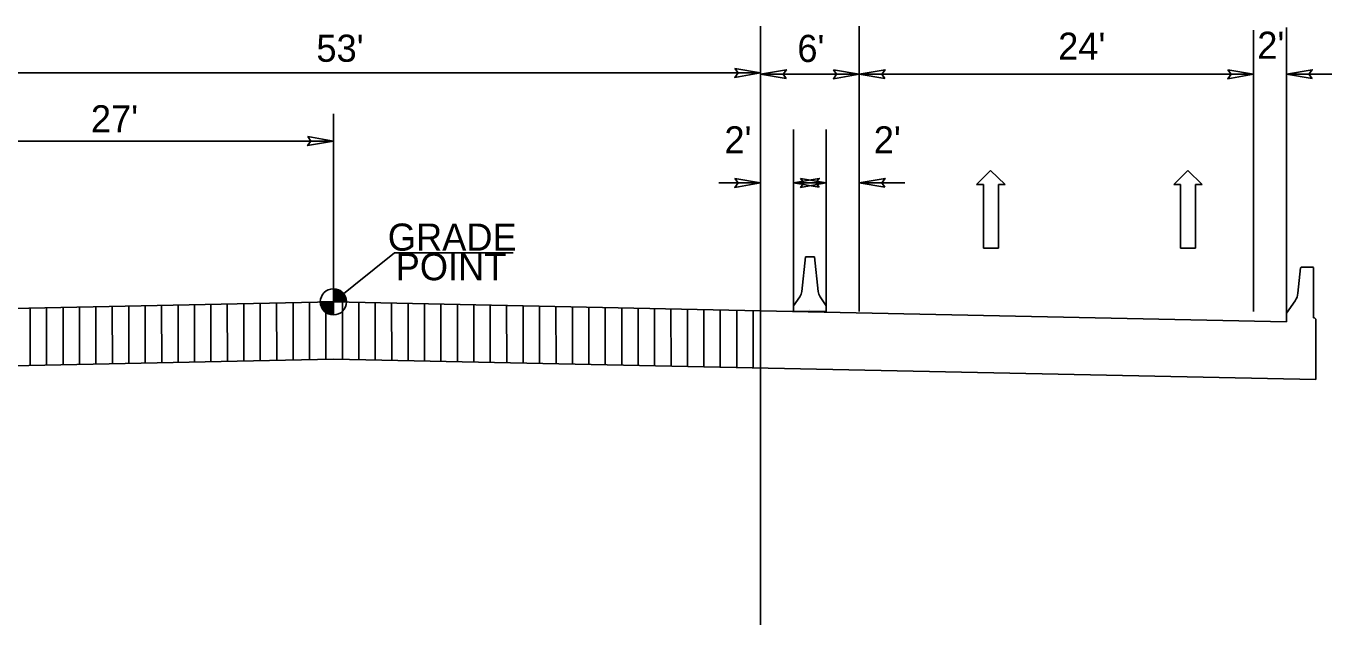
# Model space of a CAD drawing. Extents: x 2241081 to 2251104, y 658534 to 663427.
# Drawn here: x 2246330.3 to 2246687.9, y 660065.4 to 660229.3 of the extents above; entities that cross this region are included whole.
import ezdxf

# ---------------------------------------------------------------- set-up
doc = ezdxf.new("R2010")
doc.units = 0
for name, color, linetype in [('Prop Dimension', 7, 'Continuous'), ('Prop Dimension Text', 7, 'Continuous'), ('Prop Lane Arrow CELL', 7, 'Continuous'), ('Prop Roadway Bridge', 7, 'Continuous'), ('Typical Grade Point Symbol CELL', 7, 'Continuous'), ('Typical Median Barrier CELL', 7, 'Continuous'), ('Typical Terminator CELL', 7, 'Continuous'), ('Typical Text Grade Point CELL', 7, 'Continuous')]:
    doc.layers.add(name, color=color, linetype=linetype)

msp = doc.modelspace()

# ---------------------------------------------------------------- linework, layer by layer
at = {"layer": 'Prop Dimension'}
for p, q in [((2246531.42, 660151.24), (2246531.42, 660229.34)), ((2246558.42, 660163.75), (2246558.42, 660229.34)), ((2246675.42, 660150.87), (2246675.42, 660228.97)), ((2246540.42, 660163.75), (2246540.42, 660201.07)), ((2246549.42, 660163.75), (2246549.42, 660201.07))]:
    msp.add_line(p, q, dxfattribs=at)
at = {"layer": 'Prop Dimension Text'}
for p, q in [((2246558.42, 660151.24), (2246558.42, 660228.22)), ((2246666.42, 660151.24), (2246666.42, 660228.22)), ((2246531.42, 660216.54), (2246292.92, 660216.54)), ((2246558.42, 660216.17), (2246531.42, 660216.17)), ((2246666.42, 660216.17), (2246558.42, 660216.17)), ((2246675.42, 660216.17), (2246687.88, 660216.17)), ((2246414.42, 660153.86), (2246414.42, 660205.36)), ((2246292.92, 660197.89), (2246414.42, 660197.89)), ((2246540.42, 660151.8), (2246540.42, 660194.14)), ((2246549.42, 660151.8), (2246549.42, 660194.14)), ((2246519.99, 660186.42), (2246531.42, 660186.42)), ((2246549.42, 660186.42), (2246540.42, 660186.42)), ((2246558.42, 660186.42), (2246570.88, 660186.42)), ((2246385.39, 660137.59), (2246385.37, 660153.26)), ((2246389.89, 660137.69), (2246389.87, 660153.35)), ((2246394.39, 660137.78), (2246394.37, 660153.44)), ((2246398.89, 660137.87), (2246398.87, 660153.54)), ((2246403.39, 660137.97), (2246403.37, 660153.63)), ((2246407.89, 660138.06), (2246407.87, 660153.73)), ((2246412.39, 660138.16), (2246412.37, 660153.82)), ((2246416.89, 660138.15), (2246416.87, 660153.81)), ((2246421.39, 660138.05), (2246421.37, 660153.72)), ((2246425.89, 660137.96), (2246425.87, 660153.62)), ((2246430.39, 660137.87), (2246430.37, 660153.53)), ((2246434.89, 660137.77), (2246434.87, 660153.44)), ((2246439.39, 660137.68), (2246439.37, 660153.34)), ((2246443.89, 660137.58), (2246443.87, 660153.25)), ((2246331.39, 660136.47), (2246331.37, 660152.13)), ((2246335.89, 660136.56), (2246335.87, 660152.23)), ((2246340.39, 660136.66), (2246340.37, 660152.32)), ((2246344.89, 660136.75), (2246344.87, 660152.42)), ((2246349.39, 660136.85), (2246349.37, 660152.51)), ((2246353.89, 660136.94), (2246353.87, 660152.6)), ((2246358.39, 660137.03), (2246358.37, 660152.7)), ((2246362.89, 660137.13), (2246362.87, 660152.79)), ((2246367.39, 660137.22), (2246367.37, 660152.88)), ((2246371.89, 660137.31), (2246371.87, 660152.98)), ((2246376.39, 660137.41), (2246376.37, 660153.07)), ((2246380.89, 660137.5), (2246380.87, 660153.16)), ((2246448.39, 660137.49), (2246448.37, 660153.16)), ((2246452.89, 660137.4), (2246452.87, 660153.06)), ((2246457.39, 660137.3), (2246457.37, 660152.97)), ((2246461.89, 660137.21), (2246461.87, 660152.87)), ((2246466.39, 660137.12), (2246466.37, 660152.78)), ((2246470.89, 660137.02), (2246470.87, 660152.69)), ((2246475.39, 660136.93), (2246475.37, 660152.59)), ((2246479.89, 660136.84), (2246479.87, 660152.5)), ((2246484.39, 660136.74), (2246484.37, 660152.41)), ((2246488.89, 660136.65), (2246488.87, 660152.31)), ((2246493.39, 660136.56), (2246493.37, 660152.22)), ((2246497.89, 660136.46), (2246497.87, 660152.13)), ((2246502.39, 660136.37), (2246502.37, 660152.03)), ((2246506.89, 660136.27), (2246506.87, 660151.94)), ((2246511.39, 660136.18), (2246511.37, 660151.84)), ((2246515.89, 660136.09), (2246515.87, 660151.75)), ((2246520.39, 660135.99), (2246520.37, 660151.66)), ((2246524.89, 660135.9), (2246524.87, 660151.56)), ((2246529.39, 660135.81), (2246529.37, 660151.47)), ((2246531.42, 660065.42), (2246531.42, 660151.43))]:
    msp.add_line(p, q, dxfattribs=at)
at = {"layer": 'Prop Lane Arrow CELL'}
for p, q in [((2246590.57, 660185.95), (2246594.42, 660189.86)), ((2246594.42, 660189.86), (2246598.39, 660185.95)), ((2246644.57, 660185.95), (2246648.42, 660189.86)), ((2246648.42, 660189.86), (2246652.39, 660185.95)), ((2246592.43, 660185.95), (2246590.57, 660185.95)), ((2246592.43, 660168.59), (2246592.43, 660185.95)), ((2246598.39, 660185.95), (2246596.53, 660185.95)), ((2246596.53, 660185.95), (2246596.53, 660168.59)), ((2246646.43, 660185.95), (2246644.57, 660185.95)), ((2246646.43, 660168.59), (2246646.43, 660185.95)), ((2246652.39, 660185.95), (2246650.53, 660185.95)), ((2246650.53, 660185.95), (2246650.53, 660168.59)), ((2246596.53, 660168.59), (2246592.43, 660168.59)), ((2246650.53, 660168.59), (2246646.43, 660168.59))]:
    msp.add_line(p, q, dxfattribs=at)
at = {"layer": 'Prop Roadway Bridge'}
for p, q in [((2246678.58, 660156.22), (2246679.32, 660163.2)), ((2246679.32, 660163.2), (2246679.5, 660163.38)), ((2246679.5, 660163.38), (2246682.66, 660163.38)), ((2246682.66, 660163.38), (2246682.82, 660163.22)), ((2246682.82, 660163.22), (2246682.82, 660149.44)), ((2246414.42, 660153.86), (2246297.42, 660151.43)), ((2246414.42, 660153.86), (2246531.42, 660151.43)), ((2246675.42, 660150.75), (2246677.82, 660154.18)), ((2246531.42, 660151.43), (2246675.42, 660148.43)), ((2246675.42, 660148.43), (2246675.42, 660150.75)), ((2246682.82, 660149.44), (2246683.15, 660149.44)), ((2246683.15, 660149.44), (2246683.48, 660149.11)), ((2246683.48, 660149.11), (2246683.48, 660146.83)), ((2246683.48, 660146.83), (2246683.48, 660132.6)), ((2246414.42, 660138.2), (2246297.42, 660135.76)), ((2246414.42, 660138.2), (2246683.48, 660132.6))]:
    msp.add_line(p, q, dxfattribs=at)
msp.add_arc((2246674.25, 660156.68), 4.36, 325.0086, 353.9889, dxfattribs=at)
at = {"layer": 'Typical Grade Point Symbol CELL'}
for p, q in [((2246414.42, 660153.86), (2246431.11, 660167.32)), ((2246414.43, 660157.44), (2246414.42, 660153.86)), ((2246414.42, 660153.86), (2246414.43, 660157.44)), ((2246410.84, 660153.86), (2246414.42, 660153.86)), ((2246414.42, 660153.86), (2246414.42, 660150.28)), ((2246418, 660153.86), (2246414.42, 660153.86))]:
    msp.add_line(p, q, dxfattribs=at)
for points in [[(2246414.47, 660153.86), (2246414.47, 660157.44), (2246414.47, 660157.44)], [(2246414.55, 660153.86), (2246414.55, 660157.44)], [(2246414.62, 660153.86), (2246414.62, 660157.43)], [(2246414.69, 660153.86), (2246414.69, 660157.43)], [(2246414.76, 660153.86), (2246414.76, 660157.43)], [(2246414.83, 660153.86), (2246414.83, 660157.42)], [(2246414.9, 660153.86), (2246414.9, 660157.41)], [(2246414.98, 660153.86), (2246414.98, 660157.39)], [(2246415.05, 660153.86), (2246415.05, 660157.39)], [(2246415.12, 660153.86), (2246415.12, 660157.37)], [(2246415.19, 660153.86), (2246415.19, 660157.35)], [(2246415.26, 660153.86), (2246415.26, 660157.34)], [(2246415.33, 660153.86), (2246415.33, 660157.32)], [(2246415.4, 660153.86), (2246415.4, 660157.3)], [(2246415.48, 660153.86), (2246415.48, 660157.28)], [(2246415.55, 660153.86), (2246415.55, 660157.26)], [(2246415.62, 660153.86), (2246415.62, 660157.24)], [(2246415.69, 660153.86), (2246415.69, 660157.21)], [(2246415.76, 660153.86), (2246415.76, 660157.18)], [(2246415.83, 660153.86), (2246415.83, 660157.15)], [(2246415.91, 660153.86), (2246415.91, 660157.12)], [(2246415.98, 660153.86), (2246415.98, 660157.08)], [(2246416.05, 660153.86), (2246416.05, 660157.05)], [(2246416.12, 660153.86), (2246416.12, 660157.01)], [(2246416.19, 660153.86), (2246416.19, 660156.97)], [(2246416.26, 660153.86), (2246416.26, 660156.93)], [(2246416.34, 660153.86), (2246416.34, 660156.89)], [(2246416.41, 660153.86), (2246416.41, 660156.84)], [(2246410.88, 660153.35), (2246410.88, 660153.86)], [(2246410.95, 660152.99), (2246410.95, 660153.86)], [(2246411.02, 660152.74), (2246411.02, 660153.86)], [(2246411.09, 660152.54), (2246411.09, 660153.86)], [(2246411.16, 660152.37), (2246411.16, 660153.86)], [(2246411.24, 660152.22), (2246411.24, 660153.86)], [(2246411.31, 660152.09), (2246411.31, 660153.86)], [(2246411.38, 660151.98), (2246411.38, 660153.86)], [(2246411.45, 660151.86), (2246411.45, 660153.86)], [(2246411.52, 660151.76), (2246411.52, 660153.86)], [(2246411.59, 660151.67), (2246411.59, 660153.86)], [(2246411.66, 660151.58), (2246411.66, 660153.86)], [(2246411.74, 660151.49), (2246411.74, 660153.86)], [(2246411.81, 660151.41), (2246411.81, 660153.86)], [(2246411.88, 660151.34), (2246411.88, 660153.86)], [(2246411.95, 660151.27), (2246411.95, 660153.86)], [(2246412.02, 660151.2), (2246412.02, 660153.86)], [(2246412.09, 660151.14), (2246412.09, 660153.86)], [(2246412.17, 660151.08), (2246412.17, 660153.86)], [(2246412.24, 660151.02), (2246412.24, 660153.86)], [(2246412.31, 660150.97), (2246412.31, 660153.86)], [(2246412.38, 660150.92), (2246412.38, 660153.86)], [(2246412.45, 660150.87), (2246412.45, 660153.86)], [(2246412.52, 660150.82), (2246412.52, 660153.86)], [(2246412.6, 660150.78), (2246412.6, 660153.86)], [(2246412.67, 660150.74), (2246412.67, 660153.86)], [(2246412.74, 660150.7), (2246412.74, 660153.86)], [(2246412.81, 660150.66), (2246412.81, 660153.86)], [(2246412.88, 660150.63), (2246412.88, 660153.86)], [(2246412.95, 660150.6), (2246412.95, 660153.86)], [(2246413.03, 660150.57), (2246413.03, 660153.86)], [(2246413.1, 660150.54), (2246413.1, 660153.86)], [(2246413.17, 660150.5), (2246413.17, 660153.86)], [(2246413.24, 660150.48), (2246413.24, 660153.86)], [(2246413.31, 660150.46), (2246413.31, 660153.86)], [(2246413.38, 660150.43), (2246413.38, 660153.86)], [(2246413.46, 660150.42), (2246413.46, 660153.86)], [(2246413.53, 660150.39), (2246413.53, 660153.86)], [(2246413.6, 660150.38), (2246413.6, 660153.86)], [(2246413.67, 660150.36), (2246413.67, 660153.86)], [(2246413.74, 660150.34), (2246413.74, 660153.86)], [(2246413.81, 660150.33), (2246413.81, 660153.86)], [(2246413.88, 660150.32), (2246413.88, 660153.86)], [(2246413.96, 660150.31), (2246413.96, 660153.86)], [(2246414.03, 660150.3), (2246414.03, 660153.86)], [(2246414.1, 660150.3), (2246414.1, 660153.86)], [(2246414.17, 660150.29), (2246414.17, 660153.86)], [(2246414.24, 660150.29), (2246414.24, 660153.86)], [(2246414.31, 660150.28), (2246414.31, 660153.86)], [(2246414.39, 660150.28), (2246414.39, 660150.28), (2246414.39, 660153.86)], [(2246416.48, 660153.86), (2246416.48, 660156.79)], [(2246416.55, 660153.86), (2246416.55, 660156.74)], [(2246416.62, 660153.86), (2246416.62, 660156.69)], [(2246416.69, 660153.86), (2246416.69, 660156.63)], [(2246416.77, 660153.86), (2246416.77, 660156.57)], [(2246416.84, 660153.86), (2246416.84, 660156.5)], [(2246416.91, 660153.86), (2246416.91, 660156.44)], [(2246416.98, 660153.86), (2246416.98, 660156.37)], [(2246417.05, 660153.86), (2246417.05, 660156.29)], [(2246417.12, 660153.86), (2246417.12, 660156.21)], [(2246417.2, 660153.86), (2246417.2, 660156.12)], [(2246417.27, 660153.86), (2246417.27, 660156.03)], [(2246417.34, 660153.86), (2246417.34, 660155.94)], [(2246417.41, 660153.86), (2246417.41, 660155.83)], [(2246417.48, 660153.86), (2246417.48, 660155.72)], [(2246417.55, 660153.86), (2246417.55, 660155.6)], [(2246417.62, 660153.86), (2246417.62, 660155.46)], [(2246417.7, 660153.86), (2246417.7, 660155.31)], [(2246417.77, 660153.86), (2246417.77, 660155.14)], [(2246417.84, 660153.86), (2246417.84, 660154.93)], [(2246417.91, 660153.86), (2246417.91, 660154.67)], [(2246417.98, 660153.86), (2246417.98, 660154.25)]]:
    msp.add_lwpolyline(points, dxfattribs=at)
msp.add_circle((2246414.42, 660153.86), 3.58, dxfattribs=at)
for start, end in [(359.9905, 89.9905), (179.9905, 269.9905)]:
    msp.add_arc((2246414.42, 660153.86), 3.58, start, end, dxfattribs=at)
at = {"layer": 'Typical Median Barrier CELL'}
for p, q in [((2246543.68, 660166.16), (2246542.68, 660156.71)), ((2246544.92, 660166.16), (2246543.68, 660166.16)), ((2246544.92, 660166.16), (2246546.16, 660166.16)), ((2246546.16, 660166.16), (2246547.16, 660156.71)), ((2246542.13, 660155.26), (2246540.42, 660152.81)), ((2246547.7, 660155.26), (2246549.42, 660152.81)), ((2246540.42, 660151.26), (2246540.42, 660152.81)), ((2246540.42, 660151.26), (2246549.42, 660151.26)), ((2246544.92, 660151.88), (2246544.92, 660151.88)), ((2246549.42, 660151.26), (2246549.42, 660152.81))]:
    msp.add_line(p, q, dxfattribs=at)
for centre, start, end in [((2246539.59, 660157.04), 325.0038, 353.9447), ((2246550.25, 660157.04), 186.0552, 214.9936)]:
    msp.add_arc(centre, 3.1, start, end, dxfattribs=at)
at = {"layer": 'Typical Terminator CELL'}
for points in [[(2246524.39, 660217.75), (2246531.42, 660216.54), (2246524.35, 660215.29), (2246525.25, 660216.54)], [(2246538.45, 660214.96), (2246531.42, 660216.17), (2246538.49, 660217.42), (2246537.59, 660216.17)], [(2246551.39, 660217.38), (2246558.42, 660216.17), (2246551.35, 660214.92), (2246552.25, 660216.17)], [(2246565.45, 660214.96), (2246558.42, 660216.17), (2246565.49, 660217.42), (2246564.59, 660216.17)], [(2246659.39, 660217.38), (2246666.42, 660216.17), (2246659.35, 660214.92), (2246660.25, 660216.17)], [(2246682.45, 660214.96), (2246675.42, 660216.17), (2246682.49, 660217.42), (2246681.59, 660216.17)], [(2246407.39, 660199.1), (2246414.42, 660197.89), (2246407.35, 660196.64), (2246408.25, 660197.89)], [(2246524.39, 660187.63), (2246531.42, 660186.42), (2246524.35, 660185.17), (2246525.25, 660186.42)], [(2246547.45, 660185.21), (2246540.42, 660186.42), (2246547.49, 660187.67), (2246546.59, 660186.42)], [(2246542.39, 660187.63), (2246549.42, 660186.42), (2246542.35, 660185.17), (2246543.25, 660186.42)], [(2246565.45, 660185.21), (2246558.42, 660186.42), (2246565.49, 660187.67), (2246564.59, 660186.42)]]:
    msp.add_lwpolyline(points, close=True, dxfattribs=at)
at = {"layer": 'Typical Text Grade Point CELL'}
msp.add_line((2246463.62, 660167.32), (2246431.11, 660167.32), dxfattribs=at)

# ---------------------------------------------------------------- texts
at = {"layer": 'Prop Dimension Text'}
for s, p in [("53'", (2246409.76, 660219.58)), ("6'", (2246541.48, 660219.53)), ("24'", (2246612.91, 660220.13)), ("2'", (2246667.44, 660220.4)), ("27'", (2246348, 660200.26)), ("2'", (2246521.51, 660194.49)), ("2'", (2246562.41, 660194.49))]:
    msp.add_text(s, height=7.425, rotation=359.9999, dxfattribs=at).set_placement(p)
at = {"layer": 'Typical Text Grade Point CELL'}
for s, p in [('GRADE', (2246429.32, 660167.87)), ('POINT', (2246431.47, 660159.77))]:
    msp.add_text(s, height=7.425, rotation=359.9999, dxfattribs=at).set_placement(p)

doc.saveas('drawing.dxf')
